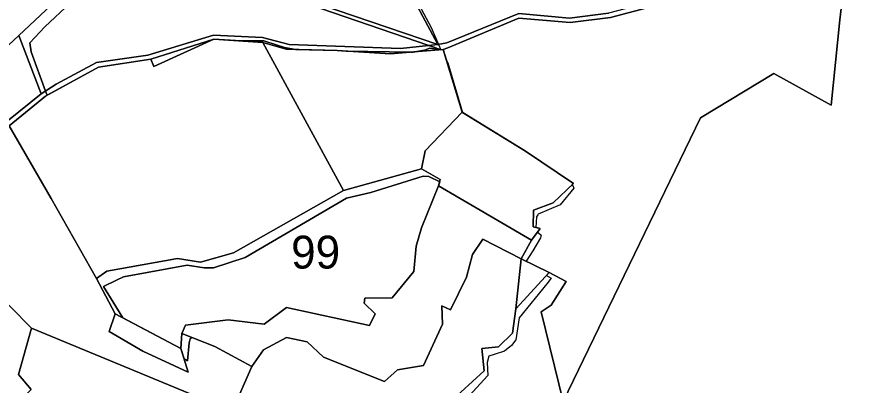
# Model space of a CAD drawing. Extents: x -477304 to -465429, y -1159113 to -1149210.
# Drawn here: x -471814.3 to -471430.5, y -1151728.9 to -1151561 of the extents above; entities that cross this region are included whole.
import ezdxf

# ---------------------------------------------------------------- set-up
doc = ezdxf.new("R2010")
doc.units = 0
for name, color, linetype in [('BPEJ_s', 7, 'Continuous'), ('ostatni_s', 7, 'Continuous'), ('PUPFL_s', 7, 'Continuous'), ('trav_porost_s', 7, 'Continuous'), ('voda_s', 7, 'Continuous')]:
    doc.layers.add(name, color=color, linetype=linetype)

msp = doc.modelspace()

# ---------------------------------------------------------------- linework, layer by layer
at = {"layer": 'BPEJ_s'}
for points in [[(-471779.56, -1151521.46), (-471626.61, -1151574.03), (-471624.32, -1151574.82), (-471621.14, -1151575.93), (-471626.18, -1151575.17), (-471628.54, -1151576.19), (-471633.76, -1151577), (-471634.74, -1151577.08), (-471664.21, -1151576.59), (-471668.34, -1151576.34), (-471687.4, -1151575.87), (-471692.31, -1151574.95), (-471696.2, -1151573.72), (-471701.7, -1151571.97), (-471712.32, -1151571.97), (-471724.61, -1151571.11), (-471753.21, -1151580.31), (-471777.1, -1151583.85), (-471800.51, -1151596.74), (-471801.21, -1151594.83), (-471807.72, -1151576.87), (-471808.36, -1151572.82), (-471801.53, -1151565.57), (-471789.85, -1151554.63)], [(-471789.85, -1151554.63), (-471801.53, -1151565.57), (-471808.36, -1151572.82), (-471807.72, -1151576.87), (-471801.21, -1151594.83), (-471800.51, -1151596.74), (-471777.1, -1151583.85), (-471753.21, -1151580.31), (-471724.61, -1151571.11), (-471712.32, -1151571.97), (-471701.7, -1151571.97), (-471696.2, -1151573.72), (-471692.31, -1151574.95), (-471687.4, -1151575.87), (-471668.34, -1151576.34), (-471664.21, -1151576.59), (-471634.74, -1151577.08), (-471633.76, -1151577), (-471628.54, -1151576.19), (-471626.18, -1151575.17), (-471621.14, -1151575.93), (-471624.32, -1151574.82), (-471626.61, -1151574.03), (-471779.56, -1151521.46)], [(-471645.42, -1151528.63), (-471625.55, -1151565.78), (-471622.14, -1151573.53), (-471621.07, -1151575.95), (-471620, -1151575.9), (-471618.53, -1151580.73), (-471617.86, -1151581.99), (-471611.17, -1151604.59), (-471582.52, -1151622.17), (-471560.68, -1151636.9), (-471561.36, -1151637.55), (-471560.91, -1151637.88), (-471560.48, -1151639.16), (-471566.67, -1151646.63), (-471576.69, -1151650.89), (-471576.92, -1151651.23), (-471577.55, -1151652.17), (-471577.88, -1151656.98), (-471575.91, -1151657.53), (-471577.08, -1151659.11), (-471576.43, -1151659.65), (-471575.41, -1151660.49), (-471575.52, -1151661.13), (-471575.63, -1151661.77), (-471579.26, -1151667.67), (-471582.17, -1151672.41), (-471571.71, -1151677.55), (-471572.99, -1151678.94), (-471570.84, -1151680.18), (-471572.85, -1151682.68), (-471585.44, -1151698.25), (-471586.93, -1151708.28), (-471588.85, -1151710.84), (-471592.05, -1151713.4), (-471596.8, -1151714.93), (-471599.31, -1151715.74), (-471599.95, -1151718.51), (-471599.73, -1151724.49), (-471613.18, -1151739.19)], [(-471645.42, -1151528.63), (-471625.55, -1151565.78), (-471622.14, -1151573.53), (-471621.07, -1151575.95), (-471620, -1151575.9), (-471618.53, -1151580.73), (-471617.86, -1151581.99), (-471611.17, -1151604.59), (-471582.52, -1151622.17), (-471560.68, -1151636.9), (-471561.36, -1151637.55), (-471560.91, -1151637.88), (-471560.48, -1151639.16), (-471566.67, -1151646.63), (-471576.69, -1151650.89), (-471576.92, -1151651.23), (-471577.55, -1151652.17), (-471577.88, -1151656.98), (-471575.91, -1151657.53), (-471577.08, -1151659.11), (-471576.43, -1151659.65), (-471575.41, -1151660.49), (-471575.52, -1151661.13), (-471575.63, -1151661.77), (-471579.26, -1151667.67), (-471582.17, -1151672.41), (-471571.71, -1151677.55), (-471572.99, -1151678.94), (-471570.84, -1151680.18), (-471572.85, -1151682.68), (-471585.44, -1151698.25), (-471586.93, -1151708.28), (-471588.85, -1151710.84), (-471592.05, -1151713.4), (-471596.8, -1151714.93), (-471599.31, -1151715.74), (-471599.95, -1151718.51), (-471599.73, -1151724.49), (-471613.18, -1151739.19)]]:
    msp.add_lwpolyline(points, dxfattribs=at)
for points in [[(-471632.4, -1151665.55), (-471633.35, -1151677.07), (-471643.28, -1151689.1), (-471655.67, -1151689.17), (-471656.08, -1151691.54), (-471651, -1151696.34), (-471653.64, -1151701.69), (-471691.41, -1151693.54), (-471701.58, -1151701.05), (-471717.96, -1151699.16), (-471737.46, -1151701.54), (-471739.15, -1151705.33), (-471734.56, -1151707.15), (-471735.4, -1151707.85), (-471735.83, -1151709.56), (-471736.61, -1151717.88), (-471738.11, -1151716.94), (-471739.56, -1151712.24), (-471766.04, -1151698.23), (-471774.86, -1151683.89), (-471768.98, -1151681.06), (-471765.69, -1151679.48), (-471754.98, -1151677.51), (-471736.68, -1151674.14), (-471729, -1151675.42), (-471724.74, -1151675.42), (-471710.23, -1151670.73), (-471664.16, -1151643.64), (-471653.06, -1151641.08), (-471629.17, -1151633.61), (-471626.61, -1151633.83), (-471621.64, -1151636.24), (-471622.11, -1151638.04), (-471629.99, -1151657.2)], [(-471632.4, -1151665.55), (-471629.99, -1151657.2), (-471622.11, -1151638.04), (-471621.64, -1151636.24), (-471626.61, -1151633.83), (-471629.17, -1151633.61), (-471653.06, -1151641.08), (-471664.16, -1151643.64), (-471710.23, -1151670.73), (-471724.74, -1151675.42), (-471729, -1151675.42), (-471736.68, -1151674.14), (-471754.98, -1151677.51), (-471765.69, -1151679.48), (-471768.98, -1151681.06), (-471774.86, -1151683.89), (-471766.04, -1151698.23), (-471739.56, -1151712.24), (-471738.11, -1151716.94), (-471736.61, -1151717.88), (-471735.83, -1151709.56), (-471735.4, -1151707.85), (-471734.56, -1151707.15), (-471739.15, -1151705.33), (-471737.46, -1151701.54), (-471717.96, -1151699.16), (-471701.58, -1151701.05), (-471691.41, -1151693.54), (-471653.64, -1151701.69), (-471651, -1151696.34), (-471656.08, -1151691.54), (-471655.67, -1151689.17), (-471643.28, -1151689.1), (-471633.35, -1151677.07)]]:
    msp.add_lwpolyline(points, close=True, dxfattribs=at)
at = {"layer": 'ostatni_s'}
for points in [[(-471505.84, -1151551.09), (-471543.84, -1151561.24), (-471562.21, -1151563.56), (-471585.52, -1151561.57), (-471617.87, -1151575.02), (-471620, -1151575.9), (-471633.47, -1151576.98), (-471644.04, -1151577.79), (-471668.34, -1151576.34), (-471691.61, -1151575.77), (-471702.21, -1151572.67), (-471724.61, -1151571.11), (-471753.21, -1151580.31), (-471777.1, -1151583.85), (-471801.29, -1151597.17), (-471817.76, -1151610.6)], [(-471818.16, -1151608.01), (-471803.22, -1151596.11), (-471796.35, -1151591.72), (-471777.98, -1151581.79), (-471754.56, -1151578.41), (-471724.74, -1151569.31), (-471702.44, -1151570.31), (-471690.18, -1151573.61), (-471639.49, -1151575.4), (-471622.44, -1151573.59), (-471618.43, -1151572.77), (-471585.58, -1151559.4), (-471562.48, -1151561.53), (-471544.67, -1151559.27)]]:
    msp.add_lwpolyline(points, dxfattribs=at)
at = {"layer": 'PUPFL_s'}
for points in [[(-471618.43, -1151572.77), (-471622.44, -1151573.59), (-471638.55, -1151543.28), (-471663.89, -1151493.01), (-471660.61, -1151489.13), (-471630.15, -1151484.28), (-471617.91, -1151479.89), (-471592.13, -1151482.69), (-471583.48, -1151483.36), (-471618.03, -1151514.12), (-471638.44, -1151535.03), (-471618.98, -1151550.4), (-471580.29, -1151552.81), (-471540.72, -1151555.17), (-471506.79, -1151549.25), (-471544.67, -1151559.27), (-471562.48, -1151561.53), (-471585.58, -1151559.4)], [(-471754.56, -1151578.41), (-471777.98, -1151581.79), (-471796.35, -1151591.72), (-471803.22, -1151596.11), (-471813.34, -1151569.48), (-471781.46, -1151539.3), (-471782.6, -1151518.2), (-471729.76, -1151536.97), (-471622.44, -1151573.59), (-471639.49, -1151575.4), (-471690.18, -1151573.61), (-471702.44, -1151570.31), (-471724.74, -1151569.31)], [(-471629.99, -1151657.2), (-471632.4, -1151665.55), (-471633.35, -1151677.07), (-471643.28, -1151689.1), (-471655.67, -1151689.17), (-471656.08, -1151691.54), (-471651, -1151696.34), (-471653.64, -1151701.69), (-471691.41, -1151693.54), (-471701.58, -1151701.05), (-471717.96, -1151699.16), (-471737.46, -1151701.54), (-471739.15, -1151705.33), (-471739.56, -1151712.24), (-471769.45, -1151696.42), (-471778.03, -1151680.35), (-471773.27, -1151676.98), (-471741.15, -1151671.16), (-471730.6, -1151672.82), (-471715.64, -1151668.62), (-471665.51, -1151640.09), (-471629.87, -1151630.24), (-471621.34, -1151635.1), (-471622.11, -1151638.04)], [(-471594.87, -1151711.46), (-471588.5, -1151705.16), (-471586.91, -1151694.06), (-471571.71, -1151677.55), (-471564, -1151681.62), (-471570.86, -1151692.5), (-471575.37, -1151695.48), (-471565.35, -1151736.29), (-471614.94, -1151739.3), (-471617.38, -1151736.92), (-471601.4, -1151722.42), (-471602.45, -1151712.14)], [(-471807.71, -1151702.91), (-471813.58, -1151724.02), (-471807.8, -1151730.83), (-471816.3, -1151739.26), (-471842.04, -1151702.24), (-471837.31, -1151699.7), (-471827.35, -1151683.07)]]:
    msp.add_lwpolyline(points, close=True, dxfattribs=at)
for points in [[(-471204.1, -1151636.98), (-471253.24, -1151661.08), (-471321.59, -1151838.67), (-471320.6, -1151880.58), (-471351.32, -1151868.71), (-471377.66, -1151862.23), (-471419.22, -1151852.4), (-471464.67, -1151839.93), (-471487.11, -1151827.88), (-471506.23, -1151803.95), (-471520.76, -1151785.31), (-471533.23, -1151779.59), (-471535.71, -1151777.45), (-471543.28, -1151763.94), (-471560.11, -1151752.5), (-471563.69, -1151738.81), (-471565.35, -1151736.29), (-471502.75, -1151606.94), (-471469.32, -1151586.74), (-471443.19, -1151601.2), (-471439.29, -1151562.33), (-471435.37, -1151528.48), (-471405.46, -1151514.25), (-471223.54, -1151498.69)], [(-471435.37, -1151528.48), (-471439.29, -1151562.33), (-471443.19, -1151601.2), (-471469.32, -1151586.74), (-471502.75, -1151606.94), (-471565.35, -1151736.29), (-471575.37, -1151695.48), (-471570.86, -1151692.5), (-471564, -1151681.62), (-471571.71, -1151677.55), (-471584.45, -1151671.29), (-471579.77, -1151662.75), (-471575.91, -1151657.53), (-471579.09, -1151656.65), (-471578.89, -1151649.07), (-471569.95, -1151645.75), (-471560.68, -1151636.9), (-471582.52, -1151622.17), (-471611.32, -1151604.5), (-471620, -1151575.9), (-471617.87, -1151575.02), (-471585.52, -1151561.57), (-471562.21, -1151563.56), (-471543.84, -1151561.24), (-471505.84, -1151551.09)], [(-471716.18, -1151740.7), (-471707.27, -1151720.36), (-471701.92, -1151712.84), (-471691.49, -1151707.22), (-471682.05, -1151709.21), (-471674.53, -1151716.17), (-471646.72, -1151727.17), (-471640.83, -1151721.95), (-471629.05, -1151719.99), (-471620.37, -1151701.1), (-471620.64, -1151692.77), (-471616.71, -1151694.6), (-471609.37, -1151679.69), (-471606.73, -1151669.33), (-471601.99, -1151662.35), (-471584.45, -1151671.29), (-471586.91, -1151694.06), (-471588.5, -1151705.16), (-471594.87, -1151711.46), (-471602.45, -1151712.14), (-471601.4, -1151722.42), (-471617.38, -1151736.92)], [(-471807.8, -1151730.83), (-471813.58, -1151724.02), (-471807.71, -1151702.91), (-471716.18, -1151740.7)]]:
    msp.add_lwpolyline(points, dxfattribs=at)
at = {"layer": 'trav_porost_s'}
for points in [[(-471813.34, -1151569.48), (-471827.59, -1151582.54), (-471818.16, -1151608.01), (-471837, -1151619.31), (-471835.89, -1151621.17), (-471842.69, -1151624.29), (-471846.58, -1151631.38), (-471848.98, -1151623.41), (-471854.99, -1151622.51), (-471860.77, -1151626.92), (-471861.7, -1151625.29), (-471864.46, -1151624.06), (-471869.29, -1151618.7), (-471838.48, -1151569.66), (-471813.64, -1151528.83), (-471799.77, -1151505.53), (-471791.76, -1151494.61), (-471767.81, -1151479.96), (-471786.35, -1151504.04), (-471780.29, -1151512.42), (-471782.6, -1151518.2), (-471781.46, -1151539.3)], [(-471729.76, -1151536.97), (-471638.55, -1151543.28), (-471622.44, -1151573.59)], [(-471818.16, -1151608.01), (-471827.59, -1151582.54), (-471813.34, -1151569.48), (-471803.22, -1151596.11)], [(-471724.61, -1151571.11), (-471702.21, -1151572.67), (-471665.51, -1151640.09), (-471715.64, -1151668.62), (-471730.6, -1151672.82), (-471741.15, -1151671.16), (-471773.27, -1151676.98), (-471778.03, -1151680.35), (-471798.72, -1151643.73), (-471817.76, -1151610.6), (-471801.29, -1151597.17), (-471777.1, -1151583.85), (-471753.21, -1151580.31), (-471751.91, -1151583.56)], [(-471751.91, -1151583.56), (-471753.21, -1151580.31), (-471724.61, -1151571.11)], [(-471644.04, -1151577.79), (-471633.47, -1151576.98), (-471620, -1151575.9), (-471611.32, -1151604.5), (-471628.31, -1151622.11), (-471629.87, -1151630.24), (-471665.51, -1151640.09), (-471702.21, -1151572.67), (-471691.61, -1151575.77), (-471668.34, -1151576.34)], [(-471569.95, -1151645.75), (-471578.89, -1151649.07), (-471579.09, -1151656.65), (-471575.91, -1151657.53), (-471579.77, -1151662.75), (-471622.11, -1151638.04), (-471621.34, -1151635.1), (-471629.87, -1151630.24), (-471628.31, -1151622.11), (-471611.32, -1151604.5), (-471582.52, -1151622.17), (-471560.68, -1151636.9)], [(-471629.99, -1151657.2), (-471622.11, -1151638.04), (-471579.77, -1151662.75), (-471584.45, -1151671.29), (-471601.99, -1151662.35), (-471606.73, -1151669.33), (-471609.37, -1151679.69), (-471616.71, -1151694.6), (-471620.64, -1151692.77), (-471620.37, -1151701.1), (-471629.05, -1151719.99), (-471640.83, -1151721.95), (-471646.72, -1151727.17), (-471674.53, -1151716.17), (-471682.05, -1151709.21), (-471691.49, -1151707.22), (-471701.92, -1151712.84), (-471707.27, -1151720.36), (-471724.06, -1151711.32), (-471739.15, -1151705.33), (-471737.46, -1151701.54), (-471717.96, -1151699.16), (-471701.58, -1151701.05), (-471691.41, -1151693.54), (-471653.64, -1151701.69), (-471651, -1151696.34), (-471656.08, -1151691.54), (-471655.67, -1151689.17), (-471643.28, -1151689.1), (-471633.35, -1151677.07), (-471632.4, -1151665.55)], [(-471586.91, -1151694.06), (-471584.45, -1151671.29), (-471571.71, -1151677.55)], [(-471756.94, -1151713.4), (-471772.23, -1151704.42), (-471769.45, -1151696.42), (-471739.56, -1151712.24), (-471736.24, -1151723)]]:
    msp.add_lwpolyline(points, close=True, dxfattribs=at)
at = {"layer": 'voda_s'}
msp.add_lwpolyline([(-471756.94, -1151713.4), (-471736.24, -1151723), (-471739.56, -1151712.24), (-471739.15, -1151705.33), (-471724.06, -1151711.32), (-471707.27, -1151720.36), (-471716.18, -1151740.7), (-471807.71, -1151702.91), (-471827.35, -1151683.07), (-471831.84, -1151678.59), (-471845.9, -1151665.94), (-471834.86, -1151655.95), (-471834.75, -1151632.44), (-471842.69, -1151624.29), (-471835.89, -1151621.17), (-471817.76, -1151610.6), (-471798.72, -1151643.73), (-471778.03, -1151680.35), (-471769.45, -1151696.42), (-471772.23, -1151704.42)], close=True, dxfattribs=at)

# ---------------------------------------------------------------- texts
at = {"layer": 'BPEJ_s'}
msp.add_text('99', height=15, dxfattribs=at).set_placement((-471689.32, -1151675.75))

doc.saveas('drawing.dxf')
